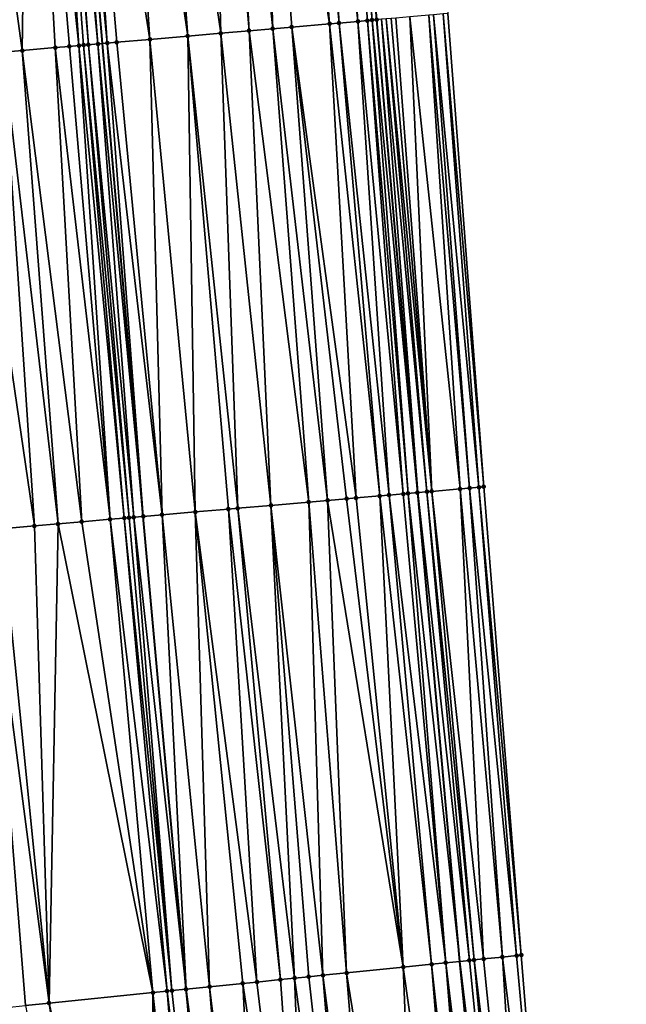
# Model space of a CAD drawing. Header units: feet. Extents: x 2004186 to 2014793, y 836912 to 864902.
# Tile 874 of 974: x 2004218 to 2004244, y 860443 to 860484. Entities that reach past the tile are written whole.
import ezdxf

# ---------------------------------------------------------------- set-up
doc = ezdxf.new("R2010")
doc.units = ezdxf.units.FT
doc.header["$LTSCALE"] = 100
doc.header["$MEASUREMENT"] = 0
for name, color, linetype, lineweight in [('EP_Travel Lane', 5, 'Continuous', 40), ('GPL_Skip Line', 2, 'Continuous', 40), ('Road Shots', 4, 'Continuous', 200), ('Road X-Section', 30, 'Continuous', 13)]:
    doc.layers.add(name, color=color, linetype=linetype, lineweight=lineweight)
doc.layers.add('I-77 SB_MM21-27-Surface-Border', color=7, linetype='Continuous')
doc.layers.add('I-77 SB_MM21-27-Surface-TIN', color=7, linetype='Continuous')

msp = doc.modelspace()

# ---------------------------------------------------------------- linework, layer by layer
at = {"layer": 'EP_Travel Lane'}
msp.add_polyline3d([(2004242.7872127, 860384.8619362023, 447.1257588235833), (2004240.809583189, 860404.760041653, 447.5197195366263), (2004238.831976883, 860424.6579136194, 447.9257813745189), (2004236.854374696, 860444.5557441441, 448.3339994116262), (2004235.072628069, 860464.3016445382, 448.725911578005), (2004233.358148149, 860484.2240939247, 449.1218074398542), (2004231.643689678, 860504.1462940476, 449.5299492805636), (2004229.929226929, 860524.0685438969, 449.9356444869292), (2004228.404678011, 860543.8298872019, 450.3570888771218), (2004226.959242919, 860563.7737382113, 450.750308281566), (2004225.513832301, 860583.7172515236, 451.1604078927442), (2004224.068377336, 860603.6613767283, 451.5399213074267), (2004222.830214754, 860623.4561600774, 451.9367737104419), (2004221.715488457, 860643.4213687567, 452.3216709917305), (2004220.600782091, 860663.3862204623, 452.7251711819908)], dxfattribs=at)
at = {"layer": 'GPL_Skip Line'}
msp.add_polyline3d([(2004231.328673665, 860383.6973784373, 447.6122131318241), (2004229.323130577, 860403.5926549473, 448.0069521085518), (2004227.317611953, 860423.4876887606, 448.4142714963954), (2004225.312048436, 860443.3831679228, 448.7985058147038), (2004223.508308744, 860463.2974074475, 449.1870348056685), (2004221.794559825, 860483.2198365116, 449.5869883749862), (2004220.080822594, 860503.1421297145, 449.9936121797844), (2004218.367102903, 860523.0642190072, 450.4102471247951), (2004216.845918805, 860543.0013598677, 450.829507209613), (2004215.432595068, 860562.947286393, 451.2326639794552), (2004214.019274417, 860582.8931693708, 451.6379972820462), (2004212.605927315, 860602.8394256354, 452.0246735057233), (2004211.358393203, 860622.7960552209, 452.4217181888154), (2004210.225838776, 860642.7607374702, 452.7814176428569), (2004209.093303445, 860662.7250830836, 453.1586660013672)], dxfattribs=at)
at = {"layer": 'I-77 SB_MM21-27-Surface-Border', "color": 3, "linetype": 'ByBlock', "lineweight": -2}
msp.add_polyline3d([(2004222.471153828, 860663.4953083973, 452.5700259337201), (2004223.803321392, 860643.5431140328, 452.1498348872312), (2004225.335170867, 860623.6021951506, 451.7323425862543), (2004226.769387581, 860603.8575630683, 451.3012731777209), (2004228.581666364, 860583.9405375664, 450.8666884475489), (2004229.995017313, 860563.9942269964, 450.4827264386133), (2004231.408363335, 860544.0479859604, 450.0952890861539), (2004232.912098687, 860524.3304426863, 449.6769134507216), (2004234.625794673, 860504.4086289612, 449.2467491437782), (2004236.339537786, 860484.4862673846, 448.8434754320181), (2004237.854069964, 860464.5461466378, 448.4705657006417), (2004239.439090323, 860444.8208292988, 448.1013947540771), (2004241.046662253, 860424.885316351, 447.7127535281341), (2004242.455338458, 860404.9287938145, 447.3733794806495), (2004243.864022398, 860384.9721945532, 447.0379822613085)], dxfattribs=at)
at = {"layer": 'I-77 SB_MM21-27-Surface-TIN', "color": 128, "linetype": 'ByBlock', "lineweight": -2}
for points in [[(2004228.250126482, 860503.8510101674, 449.6939861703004), (2004226.855371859, 860503.7299285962, 449.7477537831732), (2004228.967617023, 860483.8421532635, 449.3295381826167)], [(2004229.844136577, 860503.9893331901, 449.6352826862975), (2004228.250126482, 860503.8510101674, 449.6939861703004), (2004231.358625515, 860484.0497151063, 449.2376863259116)], [(2004228.250126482, 860503.8510101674, 449.6939861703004), (2004229.764617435, 860483.9113686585, 449.2975406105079), (2004231.358625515, 860484.0497151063, 449.2376863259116)], [(2004228.250126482, 860503.8510101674, 449.6939861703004), (2004228.967617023, 860483.8421532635, 449.3295381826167), (2004229.764617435, 860483.9113686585, 449.2975406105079)], [(2004230.441882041, 860504.0413010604, 449.6085195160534), (2004229.844136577, 860503.9893331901, 449.6352826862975), (2004231.7571232, 860484.084352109, 449.2202487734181)], [(2004229.844136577, 860503.9893331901, 449.6352826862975), (2004231.358625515, 860484.0497151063, 449.2376863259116), (2004231.7571232, 860484.084352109, 449.2202487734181)], [(2004231.238853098, 860504.1108577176, 449.5597677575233), (2004230.441882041, 860504.0413010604, 449.6085195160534), (2004232.554102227, 860484.1538161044, 449.1760459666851)], [(2004230.441882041, 860504.0413010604, 449.6085195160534), (2004231.7571232, 860484.084352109, 449.2202487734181), (2004232.554102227, 860484.1538161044, 449.1760459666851)], [(2004231.637329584, 860504.1457411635, 449.5302310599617), (2004231.238853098, 860504.1108577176, 449.5597677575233), (2004233.151819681, 860484.2061095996, 449.1332956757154)], [(2004231.238853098, 860504.1108577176, 449.5597677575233), (2004232.952584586, 860484.1886312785, 449.1498609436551), (2004233.151819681, 860484.2061095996, 449.1332956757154)], [(2004231.238853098, 860504.1108577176, 449.5597677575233), (2004232.554102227, 860484.1538161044, 449.1760459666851), (2004232.952584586, 860484.1886312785, 449.1498609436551)], [(2004231.637329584, 860504.1457411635, 449.5302310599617), (2004233.351064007, 860484.2234806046, 449.1219991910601), (2004233.358148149, 860484.2240939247, 449.1218074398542)], [(2004231.637329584, 860504.1457411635, 449.5302310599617), (2004233.151819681, 860484.2061095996, 449.1332956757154), (2004233.351064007, 860484.2234806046, 449.1219991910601)], [(2004223.866594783, 860503.4706676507, 449.8531723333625), (2004222.471841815, 860503.3495668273, 449.9078851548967), (2004225.381086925, 860483.5310123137, 449.4574077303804)], [(2004226.257613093, 860503.6781153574, 449.7669251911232), (2004223.866594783, 860503.4706676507, 449.8531723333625), (2004226.775849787, 860483.6519981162, 449.4083413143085)], [(2004223.866594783, 860503.4706676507, 449.8531723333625), (2004225.381086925, 860483.5310123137, 449.4574077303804), (2004226.775849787, 860483.6519981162, 449.4083413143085)], [(2004226.855371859, 860503.7299285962, 449.7477537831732), (2004226.257613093, 860503.6781153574, 449.7669251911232), (2004227.971360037, 860483.7557092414, 449.3658420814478)], [(2004226.257613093, 860503.6781153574, 449.7669251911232), (2004226.775849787, 860483.6519981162, 449.4083413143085), (2004227.971360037, 860483.7557092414, 449.3658420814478)], [(2004226.855371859, 860503.7299285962, 449.7477537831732), (2004227.971360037, 860483.7557092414, 449.3658420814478), (2004228.967617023, 860483.8421532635, 449.3295381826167)], [(2004218.686048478, 860503.0212747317, 450.0362552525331), (2004215.697304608, 860502.7616277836, 450.1606249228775), (2004218.407299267, 860482.9257734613, 449.7179516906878)], [(2004218.686048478, 860503.0212747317, 450.0362552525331), (2004218.407299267, 860482.9257734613, 449.7179516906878), (2004219.802045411, 860483.0469536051, 449.6593439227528)], [(2004219.483050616, 860503.090470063, 450.0052430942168), (2004218.686048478, 860503.0212747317, 450.0362552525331), (2004220.798298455, 860483.1334434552, 449.6207900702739)], [(2004218.686048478, 860503.0212747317, 450.0362552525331), (2004220.399800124, 860483.0988139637, 449.6378588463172), (2004220.798298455, 860483.1334434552, 449.6207900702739)], [(2004218.686048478, 860503.0212747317, 450.0362552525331), (2004219.802045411, 860483.0469536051, 449.6593439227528), (2004220.399800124, 860483.0988139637, 449.6378588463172)], [(2004219.682311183, 860503.1076522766, 450.0032155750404), (2004219.483050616, 860503.090470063, 450.0052430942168), (2004221.196792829, 860483.1681189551, 449.6014624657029)], [(2004219.483050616, 860503.090470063, 450.0052430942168), (2004220.997543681, 860483.150804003, 449.6100069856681), (2004221.196792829, 860483.1681189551, 449.6014624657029)], [(2004219.483050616, 860503.090470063, 450.0052430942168), (2004220.798298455, 860483.1334434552, 449.6207900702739), (2004220.997543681, 860483.150804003, 449.6100069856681)], [(2004219.682311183, 860503.1076522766, 450.0032155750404), (2004221.595306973, 860483.2025646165, 449.593418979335), (2004220.080822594, 860503.1421297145, 449.9936121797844)], [(2004219.682311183, 860503.1076522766, 450.0032155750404), (2004221.196792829, 860483.1681189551, 449.6014624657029), (2004221.595306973, 860483.2025646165, 449.593418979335)], [(2004220.678579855, 860503.1939604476, 449.9735818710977), (2004220.080822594, 860503.1421297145, 449.9936121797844), (2004221.993812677, 860483.2371084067, 449.5805577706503)], [(2004221.595306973, 860483.2025646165, 449.593418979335), (2004221.794559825, 860483.2198365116, 449.5869883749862), (2004220.080822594, 860503.1421297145, 449.9936121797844)], [(2004221.993812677, 860483.2371084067, 449.5805577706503), (2004220.080822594, 860503.1421297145, 449.9936121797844), (2004221.794559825, 860483.2198365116, 449.5869883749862)], [(2004222.471841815, 860503.3495668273, 449.9078851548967), (2004220.678579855, 860503.1939604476, 449.9735818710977), (2004223.787083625, 860483.3926103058, 449.5199897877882)], [(2004220.678579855, 860503.1939604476, 449.9735818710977), (2004222.39232846, 860483.2715350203, 449.573449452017), (2004223.787083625, 860483.3926103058, 449.5199897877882)], [(2004220.678579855, 860503.1939604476, 449.9735818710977), (2004221.993812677, 860483.2371084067, 449.5805577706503), (2004222.39232846, 860483.2715350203, 449.573449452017)], [(2004222.471841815, 860503.3495668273, 449.9078851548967), (2004223.787083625, 860483.3926103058, 449.5199897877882), (2004225.381086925, 860483.5310123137, 449.4574077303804)], [(2004215.697304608, 860502.7616277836, 450.1606249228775), (2004217.610303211, 860482.8565074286, 449.7524353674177), (2004218.407299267, 860482.9257734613, 449.7179516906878)], [(2004234.745700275, 860484.3459380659, 449.0006804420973), (2004234.148031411, 860484.2930797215, 449.0711624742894), (2004235.662542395, 860464.3532053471, 448.6861563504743)], [(2004235.542607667, 860484.4162348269, 448.9155922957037), (2004234.745700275, 860484.3459380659, 449.0006804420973), (2004236.857905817, 860464.4586233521, 448.5598567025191)], [(2004234.745700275, 860484.3459380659, 449.0006804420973), (2004235.662542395, 860464.3532053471, 448.6861563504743), (2004236.857905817, 860464.4586233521, 448.5598567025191)], [(2004235.74183704, 860484.4337796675, 448.8957612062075), (2004235.542607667, 860484.4162348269, 448.9155922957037), (2004237.256367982, 860464.4936732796, 448.522146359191)], [(2004235.542607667, 860484.4162348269, 448.9155922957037), (2004236.857905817, 860464.4586233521, 448.5598567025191), (2004237.256367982, 860464.4936732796, 448.522146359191)], [(2004236.14030696, 860484.4687394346, 448.8624772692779), (2004235.74183704, 860484.4337796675, 448.8957612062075), (2004237.654838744, 860464.5286232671, 448.489342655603)], [(2004235.74183704, 860484.4337796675, 448.8957612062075), (2004237.256367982, 860464.4936732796, 448.522146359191), (2004237.654838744, 860464.5286232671, 448.489342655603)], [(2004236.14030696, 860484.4687394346, 448.8624772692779), (2004237.854069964, 860464.5461466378, 448.4705657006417), (2004236.339537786, 860484.4862673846, 448.8434754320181)], [(2004236.14030696, 860484.4687394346, 448.8624772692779), (2004237.654838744, 860464.5286232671, 448.489342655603), (2004237.854069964, 860464.5461466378, 448.4705657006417)], [(2004229.764617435, 860483.9113686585, 449.2975406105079), (2004228.967617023, 860483.8421532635, 449.3295381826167), (2004231.279100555, 860463.9718182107, 448.8966300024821)], [(2004231.358625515, 860484.0497151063, 449.2376863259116), (2004229.764617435, 860483.9113686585, 449.2975406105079), (2004232.474619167, 860464.075432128, 448.8589035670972)], [(2004229.764617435, 860483.9113686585, 449.2975406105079), (2004232.076111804, 860464.0409076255, 448.8708177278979), (2004232.474619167, 860464.075432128, 448.8589035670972)], [(2004229.764617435, 860483.9113686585, 449.2975406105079), (2004231.279100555, 860463.9718182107, 448.8966300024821), (2004232.076111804, 860464.0409076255, 448.8708177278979)], [(2004231.7571232, 860484.084352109, 449.2202487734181), (2004231.358625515, 860484.0497151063, 449.2376863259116), (2004233.470866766, 860464.1619852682, 448.8172426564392)], [(2004231.358625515, 860484.0497151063, 449.2376863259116), (2004232.474619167, 860464.075432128, 448.8589035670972), (2004233.470866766, 860464.1619852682, 448.8172426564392)], [(2004232.554102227, 860484.1538161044, 449.1760459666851), (2004231.7571232, 860484.084352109, 449.2202487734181), (2004233.869364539, 860464.1966212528, 448.79985519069)], [(2004231.7571232, 860484.084352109, 449.2202487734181), (2004233.470866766, 860464.1619852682, 448.8172426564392), (2004233.869364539, 860464.1966212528, 448.79985519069)], [(2004232.952584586, 860484.1886312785, 449.1498609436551), (2004232.554102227, 860484.1538161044, 449.1760459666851), (2004234.467101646, 860464.2486862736, 448.7683221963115)], [(2004232.554102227, 860484.1538161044, 449.1760459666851), (2004233.869364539, 860464.1966212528, 448.79985519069), (2004234.467101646, 860464.2486862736, 448.7683221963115)], [(2004233.151819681, 860484.2061095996, 449.1332956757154), (2004232.952584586, 860484.1886312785, 449.1498609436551), (2004234.666343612, 860464.2660847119, 448.7556788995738)], [(2004232.952584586, 860484.1886312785, 449.1498609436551), (2004234.467101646, 860464.2486862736, 448.7683221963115), (2004234.666343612, 860464.2660847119, 448.7556788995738)], [(2004233.351064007, 860484.2234806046, 449.1219991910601), (2004233.151819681, 860484.2061095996, 449.1332956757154), (2004235.064820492, 860464.3009635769, 448.7263670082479)], [(2004233.151819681, 860484.2061095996, 449.1332956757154), (2004234.666343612, 860464.2660847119, 448.7556788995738), (2004235.064820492, 860464.3009635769, 448.7263670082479)], [(2004233.351064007, 860484.2234806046, 449.1219991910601), (2004235.072628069, 860464.3016445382, 448.725911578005), (2004233.358148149, 860484.2240939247, 449.1218074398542)], [(2004233.351064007, 860484.2234806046, 449.1219991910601), (2004235.064820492, 860464.3009635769, 448.7263670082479), (2004235.072628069, 860464.3016445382, 448.725911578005)], [(2004233.550318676, 860484.2407313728, 449.1166058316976), (2004233.358148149, 860484.2240939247, 449.1218074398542), (2004235.072628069, 860464.3016445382, 448.725911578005)], [(2004233.749564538, 860484.2580845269, 449.1061857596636), (2004233.550318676, 860484.2407313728, 449.1166058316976), (2004235.463308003, 860464.3357188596, 448.7031225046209)], [(2004233.550318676, 860484.2407313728, 449.1166058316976), (2004235.072628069, 860464.3016445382, 448.725911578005), (2004235.463308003, 860464.3357188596, 448.7031225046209)], [(2004233.948801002, 860484.2755469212, 449.0904024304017), (2004233.749564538, 860484.2580845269, 449.1061857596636), (2004235.662542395, 860464.3532053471, 448.6861563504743)], [(2004233.749564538, 860484.2580845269, 449.1061857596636), (2004235.463308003, 860464.3357188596, 448.7031225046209), (2004235.662542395, 860464.3532053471, 448.6861563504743)], [(2004234.148031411, 860484.2930797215, 449.0711624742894), (2004233.948801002, 860484.2755469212, 449.0904024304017), (2004235.662542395, 860464.3532053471, 448.6861563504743)], [(2004225.381086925, 860483.5310123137, 449.4574077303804), (2004223.787083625, 860483.3926103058, 449.5199897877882), (2004225.700080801, 860463.4875065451, 449.1109840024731)], [(2004226.775849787, 860483.6519981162, 449.4083413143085), (2004225.381086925, 860483.5310123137, 449.4574077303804), (2004227.493329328, 860463.6432690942, 449.0376196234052)], [(2004225.381086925, 860483.5310123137, 449.4574077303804), (2004227.09483107, 860463.6086387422, 449.0547305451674), (2004227.493329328, 860463.6432690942, 449.0376196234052)], [(2004225.381086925, 860483.5310123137, 449.4574077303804), (2004225.700080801, 860463.4875065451, 449.1109840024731), (2004227.09483107, 860463.6086387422, 449.0547305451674)], [(2004227.971360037, 860483.7557092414, 449.3658420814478), (2004226.775849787, 860483.6519981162, 449.4083413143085), (2004228.888088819, 860463.7642940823, 448.9866296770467)], [(2004226.775849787, 860483.6519981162, 449.4083413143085), (2004227.493329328, 860463.6432690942, 449.0376196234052), (2004228.888088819, 860463.7642940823, 448.9866296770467)], [(2004228.967617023, 860483.8421532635, 449.3295381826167), (2004227.971360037, 860483.7557092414, 449.3658420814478), (2004230.482102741, 860463.9025726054, 448.9301105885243)], [(2004227.971360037, 860483.7557092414, 449.3658420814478), (2004228.888088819, 860463.7642940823, 448.9866296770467), (2004230.482102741, 860463.9025726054, 448.9301105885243)], [(2004228.967617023, 860483.8421532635, 449.3295381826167), (2004230.482102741, 860463.9025726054, 448.9301105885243), (2004231.279100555, 860463.9718182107, 448.8966300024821)], [(2004220.399800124, 860483.0988139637, 449.6378588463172), (2004219.802045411, 860483.0469536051, 449.6593439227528), (2004222.113535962, 860463.1765369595, 449.2304394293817)], [(2004220.798298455, 860483.1334434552, 449.6207900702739), (2004220.399800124, 860483.0988139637, 449.6378588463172), (2004222.113535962, 860463.1765369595, 449.2304394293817)], [(2004220.997543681, 860483.150804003, 449.6100069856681), (2004220.798298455, 860483.1334434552, 449.6207900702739), (2004222.711292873, 860463.2283717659, 449.2102089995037)], [(2004220.798298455, 860483.1334434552, 449.6207900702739), (2004222.113535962, 860463.1765369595, 449.2304394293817), (2004222.711292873, 860463.2283717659, 449.2102089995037)], [(2004221.196792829, 860483.1681189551, 449.6014624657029), (2004220.997543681, 860483.150804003, 449.6100069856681), (2004222.910542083, 860463.2456859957, 449.2016999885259)], [(2004220.997543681, 860483.150804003, 449.6100069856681), (2004222.711292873, 860463.2283717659, 449.2102089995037), (2004222.910542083, 860463.2456859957, 449.2016999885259)], [(2004221.595306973, 860483.2025646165, 449.593418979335), (2004221.196792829, 860483.1681189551, 449.6014624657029), (2004223.109795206, 860463.2629547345, 449.1954244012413)], [(2004221.196792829, 860483.1681189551, 449.6014624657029), (2004222.910542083, 860463.2456859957, 449.2016999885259), (2004223.109795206, 860463.2629547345, 449.1954244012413)], [(2004221.595306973, 860483.2025646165, 449.593418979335), (2004223.508308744, 860463.2974074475, 449.1870348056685), (2004221.794559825, 860483.2198365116, 449.5869883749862)], [(2004221.595306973, 860483.2025646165, 449.593418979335), (2004223.109795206, 860463.2629547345, 449.1954244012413), (2004223.508308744, 860463.2974074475, 449.1870348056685)], [(2004221.993812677, 860483.2371084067, 449.5805577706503), (2004221.794559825, 860483.2198365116, 449.5869883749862), (2004223.508308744, 860463.2974074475, 449.1870348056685)], [(2004222.39232846, 860483.2715350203, 449.573449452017), (2004221.993812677, 860483.2371084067, 449.5805577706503), (2004224.305319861, 860463.3664983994, 449.1611470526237)], [(2004221.993812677, 860483.2371084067, 449.5805577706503), (2004223.508308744, 860463.2974074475, 449.1870348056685), (2004224.305319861, 860463.3664983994, 449.1611470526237)], [(2004223.787083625, 860483.3926103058, 449.5199897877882), (2004222.39232846, 860483.2715350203, 449.573449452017), (2004224.305319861, 860463.3664983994, 449.1611470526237)], [(2004223.787083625, 860483.3926103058, 449.5199897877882), (2004224.305319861, 860463.3664983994, 449.1611470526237), (2004225.700080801, 860463.4875065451, 449.1109840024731)], [(2004217.610303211, 860482.8565074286, 449.7524353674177), (2004216.016309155, 860482.7179979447, 449.8202940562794), (2004218.925545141, 860462.8995495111, 449.3646085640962)], [(2004216.016309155, 860482.7179979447, 449.8202940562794), (2004217.530801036, 860462.7783456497, 449.4243804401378), (2004218.925545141, 860462.8995495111, 449.3646085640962)], [(2004218.407299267, 860482.9257734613, 449.7179516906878), (2004217.610303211, 860482.8565074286, 449.7524353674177), (2004219.921793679, 860462.986091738, 449.3234834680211)], [(2004217.610303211, 860482.8565074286, 449.7524353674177), (2004218.925545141, 860462.8995495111, 449.3646085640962), (2004219.921793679, 860462.986091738, 449.3234834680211)], [(2004219.802045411, 860483.0469536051, 449.6593439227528), (2004218.407299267, 860482.9257734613, 449.7179516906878), (2004220.918042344, 860463.0726324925, 449.2824306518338)], [(2004218.407299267, 860482.9257734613, 449.7179516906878), (2004219.921793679, 860462.986091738, 449.3234834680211), (2004220.918042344, 860463.0726324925, 449.2824306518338)], [(2004219.802045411, 860483.0469536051, 449.6593439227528), (2004220.918042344, 860463.0726324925, 449.2824306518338), (2004222.113535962, 860463.1765369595, 449.2304394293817)], [(2004236.857905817, 860464.4586233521, 448.5598567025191), (2004235.662542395, 860464.3532053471, 448.6861563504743), (2004237.847454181, 860444.6574184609, 448.2535921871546)], [(2004237.256367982, 860464.4936732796, 448.522146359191), (2004236.857905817, 860464.4586233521, 448.5598567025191), (2004238.643261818, 860444.7392273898, 448.1721279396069)], [(2004236.857905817, 860464.4586233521, 448.5598567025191), (2004237.847454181, 860444.6574184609, 448.2535921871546), (2004238.643261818, 860444.7392273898, 448.1721279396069)], [(2004237.654838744, 860464.5286232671, 448.489342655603), (2004237.256367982, 860464.4936732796, 448.522146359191), (2004239.240131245, 860444.8004481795, 448.1180746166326)], [(2004237.256367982, 860464.4936732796, 448.522146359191), (2004238.643261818, 860444.7392273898, 448.1721279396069), (2004239.240131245, 860444.8004481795, 448.1180746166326)], [(2004237.654838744, 860464.5286232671, 448.489342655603), (2004239.439090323, 860444.8208292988, 448.1013947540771), (2004237.854069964, 860464.5461466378, 448.4705657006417)], [(2004237.654838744, 860464.5286232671, 448.489342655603), (2004239.240131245, 860444.8004481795, 448.1180746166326), (2004239.439090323, 860444.8208292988, 448.1013947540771)], [(2004232.076111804, 860464.0409076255, 448.8708177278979), (2004231.279100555, 860463.9718182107, 448.8966300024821), (2004234.464996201, 860444.3124637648, 448.4581346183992)], [(2004232.474619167, 860464.075432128, 448.8589035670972), (2004232.076111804, 860464.0409076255, 448.8708177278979), (2004234.464996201, 860444.3124637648, 448.4581346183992)], [(2004233.470866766, 860464.1619852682, 448.8172426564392), (2004232.474619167, 860464.075432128, 448.8589035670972), (2004234.464996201, 860444.3124637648, 448.4581346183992)], [(2004233.869364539, 860464.1966212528, 448.79985519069), (2004233.470866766, 860464.1619852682, 448.8172426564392), (2004235.65884074, 860444.4338569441, 448.4043727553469)], [(2004233.470866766, 860464.1619852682, 448.8172426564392), (2004234.464996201, 860444.3124637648, 448.4581346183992), (2004235.65884074, 860444.4338569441, 448.4043727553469)], [(2004234.467101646, 860464.2486862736, 448.7683221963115), (2004233.869364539, 860464.1966212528, 448.79985519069), (2004236.255755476, 860444.4946282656, 448.3736180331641)], [(2004233.869364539, 860464.1966212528, 448.79985519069), (2004235.65884074, 860444.4338569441, 448.4043727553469), (2004236.255755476, 860444.4946282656, 448.3736180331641)], [(2004234.666343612, 860464.2660847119, 448.7556788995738), (2004234.467101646, 860464.2486862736, 448.7683221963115), (2004236.255755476, 860444.4946282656, 448.3736180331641)], [(2004235.064820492, 860464.3009635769, 448.7263670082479), (2004234.666343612, 860464.2660847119, 448.7556788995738), (2004236.854374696, 860444.5557441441, 448.3339994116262)], [(2004234.666343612, 860464.2660847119, 448.7556788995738), (2004236.255755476, 860444.4946282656, 448.3736180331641), (2004236.854374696, 860444.5557441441, 448.3339994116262)], [(2004235.064820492, 860464.3009635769, 448.7263670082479), (2004236.854374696, 860444.5557441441, 448.3339994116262), (2004235.072628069, 860464.3016445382, 448.725911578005)], [(2004235.463308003, 860464.3357188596, 448.7031225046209), (2004235.072628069, 860464.3016445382, 448.725911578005), (2004237.25058501, 860444.5961951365, 448.3077768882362)], [(2004237.25058501, 860444.5961951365, 448.3077768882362), (2004235.072628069, 860464.3016445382, 448.725911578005), (2004236.854374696, 860444.5557441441, 448.3339994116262)], [(2004235.662542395, 860464.3532053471, 448.6861563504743), (2004235.463308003, 860464.3357188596, 448.7031225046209), (2004237.449545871, 860444.6165585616, 448.2920142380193)], [(2004235.463308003, 860464.3357188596, 448.7031225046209), (2004237.25058501, 860444.5961951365, 448.3077768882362), (2004237.449545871, 860444.6165585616, 448.2920142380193)], [(2004235.662542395, 860464.3532053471, 448.6861563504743), (2004237.449545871, 860444.6165585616, 448.2920142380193), (2004237.847454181, 860444.6574184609, 448.2535921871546)], [(2004227.09483107, 860463.6086387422, 449.0547305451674), (2004225.700080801, 860463.4875065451, 449.1109840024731), (2004228.296698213, 860443.6862696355, 448.683862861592)], [(2004227.493329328, 860463.6432690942, 449.0376196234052), (2004227.09483107, 860463.6086387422, 449.0547305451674), (2004229.291584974, 860443.7872688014, 448.6474492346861)], [(2004227.09483107, 860463.6086387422, 449.0547305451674), (2004228.296698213, 860443.6862696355, 448.683862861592), (2004229.291584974, 860443.7872688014, 448.6474492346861)], [(2004228.888088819, 860463.7642940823, 448.9866296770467), (2004227.493329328, 860463.6432690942, 449.0376196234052), (2004229.888512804, 860443.8479102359, 448.6234273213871)], [(2004227.493329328, 860463.6432690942, 449.0376196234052), (2004229.291584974, 860443.7872688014, 448.6474492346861), (2004229.888512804, 860443.8479102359, 448.6234273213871)], [(2004230.482102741, 860463.9025726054, 448.9301105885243), (2004228.888088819, 860463.7642940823, 448.9866296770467), (2004231.082371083, 860443.9691671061, 448.5767311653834)], [(2004228.888088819, 860463.7642940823, 448.9866296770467), (2004230.485441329, 860443.908544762, 448.5997635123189), (2004231.082371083, 860443.9691671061, 448.5767311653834)], [(2004228.888088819, 860463.7642940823, 448.9866296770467), (2004229.888512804, 860443.8479102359, 448.6234273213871), (2004230.485441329, 860443.908544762, 448.5997635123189)], [(2004231.279100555, 860463.9718182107, 448.8966300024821), (2004230.482102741, 860463.9025726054, 448.9301105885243), (2004232.077269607, 860444.0700495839, 448.5463661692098)], [(2004230.482102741, 860463.9025726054, 448.9301105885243), (2004231.082371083, 860443.9691671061, 448.5767311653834), (2004232.077269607, 860444.0700495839, 448.5463661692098)], [(2004231.279100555, 860463.9718182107, 448.8966300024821), (2004232.077269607, 860444.0700495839, 448.5463661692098), (2004234.464996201, 860444.3124637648, 448.4581346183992)], [(2004222.113535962, 860463.1765369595, 449.2304394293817), (2004220.918042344, 860463.0726324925, 449.2824306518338), (2004223.919188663, 860443.241950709, 448.8400705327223)], [(2004222.711292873, 860463.2283717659, 449.2102089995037), (2004222.113535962, 860463.1765369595, 449.2304394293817), (2004224.516118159, 860443.3025756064, 448.8169058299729)], [(2004222.113535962, 860463.1765369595, 449.2304394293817), (2004223.919188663, 860443.241950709, 448.8400705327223), (2004224.516118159, 860443.3025756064, 448.8169058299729)], [(2004222.910542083, 860463.2456859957, 449.2016999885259), (2004222.711292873, 860463.2283717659, 449.2102089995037), (2004224.715097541, 860443.3227553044, 448.8106668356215)], [(2004222.711292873, 860463.2283717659, 449.2102089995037), (2004224.516118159, 860443.3025756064, 448.8169058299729), (2004224.715097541, 860443.3227553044, 448.8106668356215)], [(2004223.109795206, 860463.2629547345, 449.1954244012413), (2004222.910542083, 860463.2456859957, 449.2016999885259), (2004224.715097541, 860443.3227553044, 448.8106668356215)], [(2004223.109795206, 860463.2629547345, 449.1954244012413), (2004225.312048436, 860443.3831679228, 448.7985058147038), (2004223.508308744, 860463.2974074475, 449.1870348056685)], [(2004223.109795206, 860463.2629547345, 449.1954244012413), (2004224.715097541, 860443.3227553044, 448.8106668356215), (2004225.312048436, 860443.3831679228, 448.7985058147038)], [(2004224.305319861, 860463.3664983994, 449.1611470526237), (2004223.508308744, 860463.2974074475, 449.1870348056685), (2004225.312048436, 860443.3831679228, 448.7985058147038)], [(2004225.700080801, 860463.4875065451, 449.1109840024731), (2004224.305319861, 860463.3664983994, 449.1611470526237), (2004226.306941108, 860443.4841084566, 448.765131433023)], [(2004224.305319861, 860463.3664983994, 449.1611470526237), (2004225.312048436, 860443.3831679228, 448.7985058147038), (2004226.306941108, 860443.4841084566, 448.765131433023)], [(2004225.700080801, 860463.4875065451, 449.1109840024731), (2004227.699772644, 860443.62560578, 448.7090469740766), (2004228.296698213, 860443.6862696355, 448.683862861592)], [(2004225.700080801, 860463.4875065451, 449.1109840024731), (2004226.306941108, 860443.4841084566, 448.765131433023), (2004227.699772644, 860443.62560578, 448.7090469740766)], [(2004217.530801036, 860462.7783456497, 449.4243804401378), (2004216.933048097, 860462.7264646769, 449.4468774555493), (2004219.541723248, 860442.7971939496, 449.0189736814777)], [(2004218.925545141, 860462.8995495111, 449.3646085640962), (2004217.530801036, 860462.7783456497, 449.4243804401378), (2004219.541723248, 860442.7971939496, 449.0189736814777)], [(2004219.921793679, 860462.986091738, 449.3234834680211), (2004218.925545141, 860462.8995495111, 449.3646085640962), (2004219.541723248, 860442.7971939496, 449.0189736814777)], [(2004219.921793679, 860462.986091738, 449.3234834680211), (2004219.541723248, 860442.7971939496, 449.0189736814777), (2004223.919188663, 860443.241950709, 448.8400705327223)], [(2004220.918042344, 860463.0726324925, 449.2824306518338), (2004219.921793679, 860462.986091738, 449.3234834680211), (2004223.919188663, 860443.241950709, 448.8400705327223)], [(2004216.933048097, 860462.7264646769, 449.4468774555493), (2004218.546837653, 860442.6961832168, 449.0559868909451), (2004219.541723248, 860442.7971939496, 449.0189736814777)], [(2004216.933048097, 860462.7264646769, 449.4468774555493), (2004217.75093024, 860442.6153640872, 449.086143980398), (2004218.546837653, 860442.6961832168, 449.0559868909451)], [(2004236.255755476, 860444.4946282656, 448.3736180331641), (2004235.65884074, 860444.4338569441, 448.4043727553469), (2004237.863351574, 860424.5588755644, 447.9974061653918)], [(2004236.255755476, 860444.4946282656, 448.3736180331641), (2004238.659207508, 860424.6402053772, 447.9407769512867), (2004236.854374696, 860444.5557441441, 448.3339994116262)], [(2004236.255755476, 860444.4946282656, 448.3736180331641), (2004238.261285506, 860424.5994813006, 447.9721587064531), (2004238.659207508, 860424.6402053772, 447.9407769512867)], [(2004236.255755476, 860444.4946282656, 448.3736180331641), (2004237.863351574, 860424.5588755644, 447.9974061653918), (2004238.261285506, 860424.5994813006, 447.9721587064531)], [(2004237.25058501, 860444.5961951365, 448.3077768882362), (2004236.854374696, 860444.5557441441, 448.3339994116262), (2004239.256081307, 860424.7013828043, 447.888971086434)], [(2004238.659207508, 860424.6402053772, 447.9407769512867), (2004238.831976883, 860424.6579136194, 447.9257813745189), (2004236.854374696, 860444.5557441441, 448.3339994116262)], [(2004239.256081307, 860424.7013828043, 447.888971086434), (2004236.854374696, 860444.5557441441, 448.3339994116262), (2004238.831976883, 860424.6579136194, 447.9257813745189)], [(2004237.449545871, 860444.6165585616, 448.2920142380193), (2004237.25058501, 860444.5961951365, 448.3077768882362), (2004239.256081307, 860424.7013828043, 447.888971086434)], [(2004237.847454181, 860444.6574184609, 448.2535921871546), (2004237.449545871, 860444.6165585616, 448.2920142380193), (2004239.852945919, 860424.7626513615, 447.8324414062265)], [(2004237.449545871, 860444.6165585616, 448.2920142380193), (2004239.256081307, 860424.7013828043, 447.888971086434), (2004239.852945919, 860424.7626513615, 447.8324414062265)], [(2004238.643261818, 860444.7392273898, 448.1721279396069), (2004237.847454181, 860444.6574184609, 448.2535921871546), (2004239.852945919, 860424.7626513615, 447.8324414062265)], [(2004239.240131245, 860444.8004481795, 448.1180746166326), (2004238.643261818, 860444.7392273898, 448.1721279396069), (2004241.046662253, 860424.885316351, 447.7127535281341)], [(2004238.643261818, 860444.7392273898, 448.1721279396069), (2004239.852945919, 860424.7626513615, 447.8324414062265), (2004241.046662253, 860424.885316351, 447.7127535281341)], [(2004239.240131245, 860444.8004481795, 448.1180746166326), (2004241.046662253, 860424.885316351, 447.7127535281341), (2004239.439090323, 860444.8208292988, 448.1013947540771)], [(2004234.464996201, 860444.3124637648, 448.4581346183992), (2004232.077269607, 860444.0700495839, 448.5463661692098), (2004235.276681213, 860424.2959283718, 448.1101922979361)], [(2004235.65884074, 860444.4338569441, 448.4043727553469), (2004234.464996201, 860444.3124637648, 448.4581346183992), (2004237.266437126, 860424.498101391, 448.0283090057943)], [(2004234.464996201, 860444.3124637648, 448.4581346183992), (2004235.276681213, 860424.2959283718, 448.1101922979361), (2004237.266437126, 860424.498101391, 448.0283090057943)], [(2004235.65884074, 860444.4338569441, 448.4043727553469), (2004237.266437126, 860424.498101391, 448.0283090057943), (2004237.863351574, 860424.5588755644, 447.9974061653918)], [(2004228.296698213, 860443.6862696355, 448.683862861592), (2004227.699772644, 860443.62560578, 448.7090469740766), (2004230.700204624, 860423.8313073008, 448.2789882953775)], [(2004229.291584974, 860443.7872688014, 448.6474492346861), (2004228.296698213, 860443.6862696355, 448.683862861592), (2004230.700204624, 860423.8313073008, 448.2789882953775)], [(2004229.888512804, 860443.8479102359, 448.6234273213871), (2004229.291584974, 860443.7872688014, 448.6474492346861), (2004230.700204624, 860423.8313073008, 448.2789882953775)], [(2004230.485441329, 860443.908544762, 448.5997635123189), (2004229.888512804, 860443.8479102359, 448.6234273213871), (2004232.689973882, 860424.0333479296, 448.2039675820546)], [(2004229.888512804, 860443.8479102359, 448.6234273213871), (2004230.700204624, 860423.8313073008, 448.2789882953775), (2004232.689973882, 860424.0333479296, 448.2039675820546)], [(2004231.082371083, 860443.9691671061, 448.5767311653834), (2004230.485441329, 860443.908544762, 448.5997635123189), (2004232.689973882, 860424.0333479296, 448.2039675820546)], [(2004232.077269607, 860444.0700495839, 448.5463661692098), (2004231.082371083, 860443.9691671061, 448.5767311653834), (2004233.684853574, 860424.1344172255, 448.1639182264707)], [(2004231.082371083, 860443.9691671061, 448.5767311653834), (2004232.689973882, 860424.0333479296, 448.2039675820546), (2004233.684853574, 860424.1344172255, 448.1639182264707)], [(2004232.077269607, 860444.0700495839, 448.5463661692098), (2004233.684853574, 860424.1344172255, 448.1639182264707), (2004235.276681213, 860424.2959283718, 448.1101922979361)], [(2004223.919188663, 860443.241950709, 448.8400705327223), (2004219.541723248, 860442.7971939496, 449.0189736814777), (2004223.934998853, 860423.1442728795, 448.5390496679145)], [(2004224.516118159, 860443.3025756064, 448.8169058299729), (2004223.919188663, 860443.241950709, 448.8400705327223), (2004226.12372822, 860423.3666843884, 448.4478797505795)], [(2004223.919188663, 860443.241950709, 448.8400705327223), (2004225.128841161, 860423.2656881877, 448.4841401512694), (2004226.12372822, 860423.3666843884, 448.4478797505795)], [(2004223.919188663, 860443.241950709, 448.8400705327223), (2004223.934998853, 860423.1442728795, 448.5390496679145), (2004225.128841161, 860423.2656881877, 448.4841401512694)], [(2004224.715097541, 860443.3227553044, 448.8106668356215), (2004224.516118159, 860443.3025756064, 448.8169058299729), (2004226.919650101, 860423.447359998, 448.4251617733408)], [(2004224.516118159, 860443.3025756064, 448.8169058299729), (2004226.12372822, 860423.3666843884, 448.4478797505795), (2004226.919650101, 860423.447359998, 448.4251617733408)], [(2004224.715097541, 860443.3227553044, 448.8106668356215), (2004226.919650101, 860423.447359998, 448.4251617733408), (2004225.312048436, 860443.3831679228, 448.7985058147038)], [(2004226.306941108, 860443.4841084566, 448.765131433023), (2004225.312048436, 860443.3831679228, 448.7985058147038), (2004227.914545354, 860423.5482749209, 448.3931144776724)], [(2004226.919650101, 860423.447359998, 448.4251617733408), (2004227.317611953, 860423.4876887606, 448.4142714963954), (2004225.312048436, 860443.3831679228, 448.7985058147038)], [(2004227.516592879, 860423.5078531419, 448.4088263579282), (2004225.312048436, 860443.3831679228, 448.7985058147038), (2004227.317611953, 860423.4876887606, 448.4142714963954)], [(2004227.914545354, 860423.5482749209, 448.3931144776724), (2004225.312048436, 860443.3831679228, 448.7985058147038), (2004227.516592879, 860423.5078531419, 448.4088263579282)], [(2004227.699772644, 860443.62560578, 448.7090469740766), (2004226.306941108, 860443.4841084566, 448.765131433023), (2004228.710442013, 860423.6292007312, 448.3574271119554)], [(2004226.306941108, 860443.4841084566, 448.765131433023), (2004227.914545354, 860423.5482749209, 448.3931144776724), (2004228.710442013, 860423.6292007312, 448.3574271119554)], [(2004227.699772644, 860443.62560578, 448.7090469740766), (2004228.710442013, 860423.6292007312, 448.3574271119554), (2004230.700204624, 860423.8313073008, 448.2789882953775)], [(2004219.541723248, 860442.7971939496, 449.0189736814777), (2004218.546837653, 860442.6961832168, 449.0559868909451), (2004222.343184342, 860422.9826314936, 448.5995266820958)], [(2004219.541723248, 860442.7971939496, 449.0189736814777), (2004222.343184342, 860422.9826314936, 448.5995266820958), (2004223.934998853, 860423.1442728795, 448.5390496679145)]]:
    msp.add_3dface(points, dxfattribs=at)
at = {"layer": 'Road Shots', "lineweight": 100}
for p in [(2004229.764617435, 860483.9113686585, 449.2975406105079), (2004231.358625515, 860484.0497151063, 449.2376863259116), (2004231.7571232, 860484.084352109, 449.2202487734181), (2004232.554102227, 860484.1538161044, 449.1760459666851), (2004232.952584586, 860484.1886312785, 449.1498609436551), (2004233.151819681, 860484.2061095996, 449.1332956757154), (2004233.351064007, 860484.2234806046, 449.1219991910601), (2004225.381086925, 860483.5310123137, 449.4574077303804), (2004226.775849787, 860483.6519981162, 449.4083413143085), (2004227.971360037, 860483.7557092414, 449.3658420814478), (2004228.967617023, 860483.8421532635, 449.3295381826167), (2004220.399800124, 860483.0988139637, 449.6378588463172), (2004220.798298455, 860483.1334434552, 449.6207900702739), (2004220.997543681, 860483.150804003, 449.6100069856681), (2004221.196792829, 860483.1681189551, 449.6014624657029), (2004221.595306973, 860483.2025646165, 449.593418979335), (2004221.993812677, 860483.2371084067, 449.5805577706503), (2004222.39232846, 860483.2715350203, 449.573449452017), (2004223.787083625, 860483.3926103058, 449.5199897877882), (2004218.407299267, 860482.9257734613, 449.7179516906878), (2004219.802045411, 860483.0469536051, 449.6593439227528), (2004236.857905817, 860464.4586233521, 448.5598567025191), (2004237.256367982, 860464.4936732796, 448.522146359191), (2004237.654838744, 860464.5286232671, 448.489342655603), (2004237.854069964, 860464.5461466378, 448.4705657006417), (2004232.076111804, 860464.0409076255, 448.8708177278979), (2004232.474619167, 860464.075432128, 448.8589035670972), (2004233.470866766, 860464.1619852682, 448.8172426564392), (2004233.869364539, 860464.1966212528, 448.79985519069), (2004234.467101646, 860464.2486862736, 448.7683221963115), (2004234.666343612, 860464.2660847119, 448.7556788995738), (2004235.064820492, 860464.3009635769, 448.7263670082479), (2004235.463308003, 860464.3357188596, 448.7031225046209), (2004235.662542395, 860464.3532053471, 448.6861563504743), (2004227.09483107, 860463.6086387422, 449.0547305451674), (2004227.493329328, 860463.6432690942, 449.0376196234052), (2004228.888088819, 860463.7642940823, 448.9866296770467), (2004230.482102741, 860463.9025726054, 448.9301105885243), (2004231.279100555, 860463.9718182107, 448.8966300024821), (2004222.113535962, 860463.1765369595, 449.2304394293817), (2004222.711292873, 860463.2283717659, 449.2102089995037), (2004222.910542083, 860463.2456859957, 449.2016999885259), (2004223.109795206, 860463.2629547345, 449.1954244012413), (2004223.508308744, 860463.2974074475, 449.1870348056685), (2004224.305319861, 860463.3664983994, 449.1611470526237), (2004225.700080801, 860463.4875065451, 449.1109840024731), (2004218.925545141, 860462.8995495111, 449.3646085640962), (2004219.921793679, 860462.986091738, 449.3234834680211), (2004220.918042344, 860463.0726324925, 449.2824306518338), (2004236.255755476, 860444.4946282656, 448.3736180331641), (2004237.25058501, 860444.5961951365, 448.3077768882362), (2004237.449545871, 860444.6165585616, 448.2920142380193), (2004237.847454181, 860444.6574184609, 448.2535921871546), (2004238.643261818, 860444.7392273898, 448.1721279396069), (2004239.240131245, 860444.8004481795, 448.1180746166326), (2004239.439090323, 860444.8208292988, 448.1013947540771), (2004234.464996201, 860444.3124637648, 448.4581346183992), (2004235.65884074, 860444.4338569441, 448.4043727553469), (2004228.296698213, 860443.6862696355, 448.683862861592), (2004229.291584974, 860443.7872688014, 448.6474492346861), (2004229.888512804, 860443.8479102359, 448.6234273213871), (2004230.485441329, 860443.908544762, 448.5997635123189), (2004231.082371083, 860443.9691671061, 448.5767311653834), (2004232.077269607, 860444.0700495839, 448.5463661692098), (2004223.919188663, 860443.241950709, 448.8400705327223), (2004224.516118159, 860443.3025756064, 448.8169058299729), (2004224.715097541, 860443.3227553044, 448.8106668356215), (2004225.312048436, 860443.3831679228, 448.7985058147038), (2004226.306941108, 860443.4841084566, 448.765131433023), (2004227.699772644, 860443.62560578, 448.7090469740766), (2004219.541723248, 860442.7971939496, 449.0189736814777)]:
    msp.add_point(p, dxfattribs=at)
at = {"layer": 'Road X-Section', "extrusion": (-0.08568666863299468, 0.996112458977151, 0.02043927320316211), "elevation": 685412.156473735, "flags": 128}
msp.add_lwpolyline([(-2070579.195685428, -13561.98728695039), (-2070580.395685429, -13562.0305062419), (-2070581.395685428, -13562.07232288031), (-2070581.595685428, -13562.08354958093), (-2070581.795685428, -13562.0986964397), (-2070581.995685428, -13562.11165649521), (-2070582.195685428, -13562.11070842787), (-2070582.395685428, -13562.10694948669), (-2070582.595685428, -13562.1088405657), (-2070582.995685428, -13562.11858330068), (-2070583.195685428, -13562.12179606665), (-2070583.595685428, -13562.13449415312), (-2070584.995685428, -13562.19373186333), (-2070586.195685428, -13562.23818663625), (-2070587.395685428, -13562.27950131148), (-2070588.995685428, -13562.33925260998), (-2070590.595685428, -13562.40712547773), (-2070591.395685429, -13562.44161635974), (-2070592.795685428, -13562.50023637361), (-2070593.395685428, -13562.5217259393), (-2070593.795685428, -13562.53879828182), (-2070593.995685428, -13562.54958361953), (-2070594.195685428, -13562.55812992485), (-2070594.595685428, -13562.56617509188), (-2070594.995685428, -13562.57903898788), (-2070595.395685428, -13562.58614879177), (-2070596.795685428, -13562.63961962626), (-2070598.395685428, -13562.70221476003), (-2070599.795685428, -13562.75129142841), (-2070600.995685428, -13562.79379954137), (-2070601.995685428, -13562.83011102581), (-2070602.795685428, -13562.86211528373), (-2070604.395685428, -13562.92198207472), (-2070604.795685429, -13562.93942327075), (-2070605.595685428, -13562.98363531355), (-2070605.995685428, -13563.00982580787), (-2070606.195685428, -13563.02639453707), (-2070606.395685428, -13563.0376933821), (-2070606.595685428, -13563.04308786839), (-2070606.795685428, -13563.05351011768), (-2070606.995685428, -13563.06929674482), (-2070607.195685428, -13563.08854072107), (-2070607.795685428, -13563.1590374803), (-2070608.595685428, -13563.24414340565), (-2070608.795685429, -13563.26397863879), (-2070609.195685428, -13563.29726953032), (-2070609.395685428, -13563.31627533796)], dxfattribs=at)
at = {"layer": 'Road X-Section', "extrusion": (-0.08568667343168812, 0.9961124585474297, 0.0204392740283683), "elevation": 685392.1464866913, "flags": 128}
msp.add_lwpolyline([(-2070579.398988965, -13562.00074188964), (-2070579.598988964, -13562.00855794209), (-2070580.198988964, -13562.04134726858), (-2070580.598988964, -13562.0578325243), (-2070580.998988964, -13562.06946176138), (-2070581.398988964, -13562.07744675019), (-2070581.598988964, -13562.08402902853), (-2070581.998988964, -13562.10779190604), (-2070582.198988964, -13562.11066330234), (-2070582.598988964, -13562.10950991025), (-2070583.398988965, -13562.12608321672), (-2070583.998988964, -13562.14465455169), (-2070585.598988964, -13562.20675424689), (-2070586.798988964, -13562.24949438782), (-2070588.198988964, -13562.30423812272), (-2070588.798988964, -13562.32673983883), (-2070590.198988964, -13562.38652420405), (-2070591.198988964, -13562.42765789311), (-2070592.198988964, -13562.46871928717), (-2070593.398988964, -13562.52072137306), (-2070593.998988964, -13562.54095603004), (-2070594.198988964, -13562.54946681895), (-2070594.398988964, -13562.5557437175), (-2070594.798988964, -13562.56413506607), (-2070595.598988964, -13562.59002822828), (-2070596.998988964, -13562.64020175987), (-2070598.398988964, -13562.6964669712), (-2070598.798988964, -13562.71358146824), (-2070600.198988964, -13562.76458206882), (-2070601.798988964, -13562.82111296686), (-2070602.598988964, -13562.85460054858), (-2070603.398988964, -13562.88041821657), (-2070603.798988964, -13562.89233486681), (-2070604.798988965, -13562.9340044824), (-2070605.198988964, -13562.95139558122), (-2070605.798988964, -13562.98293516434), (-2070605.998988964, -13562.99558110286), (-2070606.398988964, -13563.02489911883), (-2070606.798988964, -13563.04814847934), (-2070606.998988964, -13563.06511817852), (-2070608.198988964, -13563.19144421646), (-2070608.598988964, -13563.22916243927), (-2070608.998988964, -13563.2619729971), (-2070609.198988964, -13563.28075387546)], dxfattribs=at)
at = {"layer": 'Road X-Section', "extrusion": (-0.1002778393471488, 0.9947706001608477, 0.01938576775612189), "elevation": 654973.0971249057, "flags": 128}
msp.add_lwpolyline([(-2080403.775603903, -12250.13632852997), (-2080404.175603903, -12250.15783509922), (-2080404.575603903, -12250.17521070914), (-2080404.975603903, -12250.18811714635), (-2080405.775603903, -12250.20447835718), (-2080406.175603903, -12250.21391360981), (-2080406.775603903, -12250.22059832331), (-2080407.375603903, -12250.23254661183), (-2080407.975603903, -12250.2525053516), (-2080409.575603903, -12250.31275882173), (-2080411.175603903, -12250.37231360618), (-2080411.975603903, -12250.40247636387), (-2080412.975603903, -12250.43949653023), (-2080417.375603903, -12250.61843330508), (-2080417.975603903, -12250.64160236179), (-2080418.175603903, -12250.6478425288), (-2080418.775603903, -12250.66000583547), (-2080419.775603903, -12250.6933864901), (-2080421.175603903, -12250.74948149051), (-2080421.775603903, -12250.77467033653), (-2080422.775603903, -12250.81109080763), (-2080423.375603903, -12250.83511723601), (-2080423.975603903, -12250.85878549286), (-2080424.575603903, -12250.88182216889), (-2080425.575603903, -12250.91219287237), (-2080427.975603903, -12251.00044100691), (-2080429.175603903, -12251.05421297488), (-2080429.775603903, -12251.08497347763), (-2080430.775603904, -12251.15082699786), (-2080430.975603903, -12251.16659261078), (-2080431.375603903, -12251.20502188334), (-2080432.175603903, -12251.28650144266), (-2080432.775603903, -12251.34056492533), (-2080432.975603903, -12251.35724792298)], dxfattribs=at)

doc.saveas('drawing.dxf')
